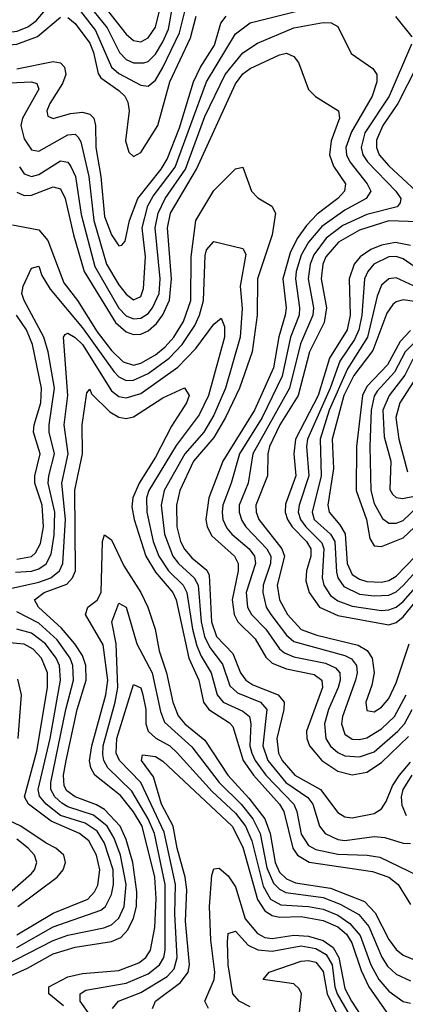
# Model space of a CAD drawing. Header units: inches. Extents: x 501365 to 657855, y 482276 to 547543.
# Tile 458 of 656: x 570318 to 571376, y 523742 to 526440. Entities that reach past the tile are written whole.
import ezdxf

# ---------------------------------------------------------------- set-up
doc = ezdxf.new("R2010")
doc.units = ezdxf.units.IN
doc.header["$MEASUREMENT"] = 0
doc.layers.add('A5572', color=7, linetype='Continuous')

msp = doc.modelspace()

# ---------------------------------------------------------------- linework, layer by layer
at = {"layer": 'A5572', "color": 5}
for points, elevation in [([(570000, 526299.6), (570010, 526306.7), (570080.6, 526399.4), (570102.7, 526417.3), (570130, 526418.9), (570170, 526402.5), (570210, 526395.5), (570311.1, 526408.9), (570339.8, 526420.2), (570363, 526437), (570430, 526516.2)], 2540), ([(570450, 526509), (570525.4, 526410), (570570, 526309.5), (570590, 526292.7), (570650, 526260.2), (570670, 526258.1), (570690, 526274.6), (570710, 526308.5), (570756.3, 526403.7), (570772.6, 526470)], 2540), ([(570517.8, 526517.8), (570610, 526400.7), (570630, 526382.9), (570650, 526379.6), (570670, 526390.1), (570690, 526419.9), (570707.9, 526490)], 2580), ([(570510, 526475.9), (570558, 526418), (570591.6, 526350), (570610, 526331), (570630, 526321.3), (570658.7, 526321.3), (570670, 526325.1), (570690, 526345.1), (570710, 526378.8), (570725.7, 526414.3), (570736.2, 526470)], 2560), ([(570000, 526255.1), (570004.6, 526255.4), (570030, 526272.2), (570075.9, 526344.1), (570110, 526380.7), (570130, 526385.2), (570210, 526365), (570310, 526372.6), (570366.3, 526393.7), (570430, 526447.3)], 2520), ([(570170, 526261.4), (570350, 526270), (570364.8, 526264.8), (570370.4, 526250), (570325.2, 526170), (570320.9, 526150), (570330, 526113), (570350, 526083), (570370, 526079.2), (570450, 526124.7), (570470, 526126.2), (570478.1, 526118.1), (570485.2, 526105.2), (570507.1, 526010), (570520.8, 525890), (570555.6, 525770), (570590, 525713.8), (570610, 525688.2), (570630, 525672.7), (570650, 525681.4), (570657.1, 525702.9), (570662.9, 525790), (570653.9, 525870), (570669.6, 525930), (570683.7, 525956.3), (570744, 526036), (570829.8, 526270), (570910, 526401.4), (570950, 526431.1), (571092.6, 526467.4)], 2460), ([(570310, 526305.5), (570410, 526325), (570430, 526321.6), (570441.1, 526310), (570444.6, 526290), (570435.2, 526264.8), (570400.6, 526210), (570392.5, 526190), (570395.3, 526175.3), (570410, 526168.8), (570457.5, 526182.5), (570490, 526186.4), (570510, 526181.2), (570521, 526170), (570526, 526150), (570526.3, 526090), (570540, 526010), (570550, 525900.2), (570570, 525850.6), (570590, 525820.2), (570597.9, 525822.1), (570607.3, 525832.7), (570619.2, 525890), (570642, 525950), (570705.9, 526030), (570721.9, 526058.1), (570756.3, 526143.7), (570794.7, 526270), (570813.5, 526310), (570852.3, 526370), (570869.8, 526430.2), (570883.8, 526450)], 2480), ([(570450, 526445.8), (570470, 526429.5), (570510, 526375.2), (570520.4, 526350), (570532.8, 526292.8), (570540.5, 526280.5), (570590, 526246), (570606, 526230), (570614.1, 526214.1), (570618.2, 526190), (570608.1, 526108.1), (570617.2, 526077.2), (570630, 526065.2), (570650, 526075.7), (570696.3, 526150), (570729.6, 526270), (570786.6, 526390), (570801.7, 526450)], 2520), ([(571348.6, 526448.6), (571392.9, 526392.9)], 2460), ([(570316.9, 526036.9), (570330, 526017.5), (570350, 526010.1), (570370, 526016.1), (570430, 526053.6), (570450, 526049.6), (570457.9, 526037.9), (570470.8, 526010), (570486.2, 525906.2), (570523.7, 525763.7), (570590, 525649), (570610, 525628.5), (570630, 525620.2), (570650, 525622.2), (570670, 525635), (570682, 525650), (570700.2, 525690), (570703.4, 525730), (570689.1, 525870), (570697.2, 525910), (570716.4, 525950), (570772.2, 526030), (570825.5, 526174.5), (570881.2, 526290), (570930, 526349.2), (570970, 526376), (571070, 526417.4), (571150, 526431.9), (571171.7, 526431.7), (571190, 526420.9), (571226.9, 526346.9), (571286.1, 526306.1), (571297.3, 526290), (571297, 526270), (571284.5, 526230), (571227.5, 526132.5), (571212.7, 526090), (571213.9, 526070), (571223.2, 526050), (571271.3, 525990), (571281.2, 525970), (571268.5, 525950), (571210, 525918), (571146.5, 525873.5), (571110, 525830.2), (571090, 525794.3), (571076, 525750), (571074.2, 525730), (571085.7, 525650), (571083.9, 525630), (571060.6, 525570), (571037.3, 525462.7), (570982.5, 525350), (570920.6, 525250), (570898, 525170), (570874.9, 525110), (570873, 525090), (570875.3, 525070), (570886.3, 525046.3), (570899.4, 525030), (570947.2, 524990), (570961.4, 524970), (570964.9, 524950), (570939, 524870), (570943, 524830), (570953.9, 524810), (570992.7, 524770), (571030, 524716.1), (571044.5, 524704.5), (571070, 524694), (571156.8, 524676.8), (571183.7, 524663.7), (571195.5, 524650), (571196.9, 524630), (571191.4, 524610), (571165, 524550), (571153.5, 524510), (571157.2, 524470), (571170, 524448.8), (571190, 524431.5), (571210, 524422.5), (571250, 524419.6), (571290, 524433.9), (571354.8, 524490), (571373, 524510), (571394.3, 524550)], 2440), ([(571392.6, 526372.6), (571330.8, 526230), (571264.7, 526130), (571254.2, 526090), (571259, 526070), (571271.9, 526050), (571349.8, 525970), (571363.6, 525950), (571361.8, 525938.2), (571353.3, 525926.7), (571270, 525905.8), (571204.4, 525875.6), (571158.6, 525841.4), (571124.7, 525795.3), (571114.5, 525770), (571109.2, 525730), (571123.7, 525650), (571122.2, 525630), (571088.1, 525551.9), (571057.7, 525430), (570957.4, 525250), (570944.8, 525170), (570919.8, 525110), (570919.4, 525090), (570927.1, 525067.1), (570938.1, 525050), (570995.7, 524990), (571006.3, 524970), (571006, 524950), (570985.2, 524890), (570984.3, 524870), (570994.2, 524830), (571006.8, 524810), (571050, 524753.6), (571070, 524735.9), (571210, 524697.7), (571228.2, 524688.2), (571241.6, 524670), (571243.4, 524650), (571238.8, 524630), (571203.5, 524530), (571200.9, 524510), (571210, 524482.2), (571230, 524468.5), (571250, 524467.1), (571270, 524472.1), (571310, 524496.7), (571345.9, 524530), (571378, 524590)], 2460), ([(570310, 525967.4), (570330, 525958.1), (570350, 525958.9), (570410, 525982.3), (570430, 525976.8), (570442.7, 525950), (570465.2, 525850), (570494.5, 525750), (570580.8, 525610), (570610, 525584.9), (570630, 525577.3), (570650, 525578.5), (570670, 525587.3), (570692.6, 525607.4), (570710, 525631.3), (570728.8, 525671.2), (570734.3, 525730), (570723.6, 525870), (570731.5, 525910), (570803.1, 526030), (570910, 526264), (570930, 526291.2), (570950, 526306.3), (571030, 526343.8), (571050, 526348.5), (571070, 526339.3), (571082.7, 526322.7), (571110, 526248.2), (571129.2, 526229.3), (571192.6, 526190), (571195.3, 526170), (571172.2, 526107.8), (571167.8, 526070), (571178.1, 526038.1), (571211.7, 525990), (571208.5, 525970), (571190.8, 525950), (571133.4, 525906.6), (571104.1, 525875.9), (571079.3, 525840.7), (571059.4, 525800.6), (571039.7, 525730), (571048.3, 525650), (571045.7, 525630), (571028.8, 525571.2), (571013.8, 525486.2), (570961.7, 525370), (570874.8, 525230), (570836.9, 525130), (570828.3, 525070), (570832.2, 525050), (570845.1, 525025.1), (570906.9, 524970), (570916.6, 524950), (570917, 524930), (570900.5, 524850), (570906.1, 524810), (570916.4, 524790), (570963.6, 524743.6), (570993.1, 524693.1), (571010, 524676.2), (571050, 524661.2), (571125.2, 524645.2), (571146.9, 524630), (571148.5, 524610), (571104.8, 524490), (571105.5, 524470), (571113.1, 524450), (571146.6, 524410), (571190, 524380.3), (571230, 524370.8), (571270, 524378), (571310, 524404.5), (571384.5, 524475.5)], 2420), ([(571407.3, 526312.7), (571354.8, 526210), (571313.4, 526150), (571296.4, 526110), (571296.3, 526090), (571304.1, 526070), (571330, 526039.7), (571405.2, 525970)], 2480), ([(570297.8, 525877.8), (570370, 525863.7), (570394.8, 525834.8), (570438.5, 525718.5), (570476.3, 525670), (570530, 525585), (570570, 525533.3), (570601.9, 525501.9), (570630, 525493.3), (570650, 525498.3), (570690, 525521.1), (570717, 525543), (570740.5, 525570), (570767.3, 525612.7), (570787, 525670), (570787.9, 525790), (570801.1, 525890), (570850, 525971.7), (570910, 526031.3), (570930, 526035.5), (570953.2, 525970), (570971.4, 525951.4), (571009.2, 525929.3), (571019.2, 525910), (571010.4, 525850), (570969.8, 525730), (570968.7, 525630), (570955.6, 525530), (570920.8, 525430), (570882.7, 525350), (570850, 525295.3), (570794.5, 525230), (570757.3, 525150), (570747.8, 525110), (570748.9, 525050), (570759.1, 525010), (570769.4, 524989.4), (570790, 524965), (570831.1, 524931.1), (570837.8, 524917.8), (570843.9, 524790), (570857.2, 524750), (570902.8, 524702.8), (570923.4, 524650), (570937.8, 524630), (570956.9, 524616.9), (571026.6, 524590), (571042.8, 524570), (571042.4, 524550), (571023, 524470), (571027.8, 524430), (571037.4, 524410), (571072.1, 524370), (571143, 524330), (571190, 524267.2), (571210, 524255.3), (571230, 524253), (571290, 524264.5), (571310, 524277.3), (571322.9, 524297.1), (571339.9, 524340.1), (571359.2, 524370), (571390, 524405.2)], 2380), ([(571410, 525885.8), (571330, 525888.6), (571250, 525863.5), (571192.4, 525830), (571157.6, 525790), (571149.2, 525770), (571144.4, 525730), (571158.9, 525650), (571152.9, 525610), (571112.6, 525530), (571081.2, 525410), (571031.5, 525330), (571003, 525270), (570998.1, 525250), (570997.5, 525190), (570965.2, 525110), (570966, 525090), (570973.8, 525070), (571036.9, 524990), (571044.5, 524970), (571024.1, 524890), (571030.5, 524850), (571052.3, 524810), (571090, 524769), (571132.9, 524752.9), (571246.3, 524726.3), (571271.1, 524711.1), (571284.9, 524690), (571289.6, 524650), (571283.3, 524616.7), (571267, 524570), (571270, 524547.1), (571290, 524543), (571310, 524555.7), (571330, 524580.1), (571350, 524623), (571386.4, 524730)], 2480), ([(570306, 524926), (570350, 524928.8), (570370, 524935.1), (570390, 524948.5), (570404.6, 524975.4), (570412.7, 525027.3), (570413.8, 525090), (570396.3, 525170), (570397.3, 525190), (570413.4, 525250), (570399.1, 525310), (570398.5, 525330), (570413.5, 525430), (570395.8, 525530), (570384.4, 525570), (570330.3, 525670), (570324, 525690), (570327.1, 525710), (570350, 525759.1), (570370, 525764.4), (570378.7, 525738.7), (570401.5, 525701.5), (570490, 525595.6), (570575.6, 525475.6), (570590, 525461.2), (570610, 525451.4), (570630, 525451.7), (570670, 525470.4), (570727.9, 525512.1), (570763.8, 525550), (570798.1, 525601.9), (570811.2, 525630), (570821.6, 525670), (570826.3, 525793.7), (570830, 525809.2), (570850, 525832), (570930, 525812.5), (570937.7, 525797.7), (570922.2, 525710), (570928.4, 525648.4), (570922.8, 525570), (570882.1, 525430), (570850, 525356.3), (570822.9, 525310), (570770.4, 525250), (570713.9, 525150), (570706, 525110), (570714.7, 525030), (570738.3, 524970), (570753.5, 524950), (570796.6, 524910), (570807.5, 524890), (570815.7, 524790), (570824.7, 524750), (570839.5, 524719.5), (570874.1, 524674.1), (570894.5, 524614.5), (570915, 524595), (570978.1, 524570), (570995.4, 524550), (570985, 524450), (570998, 524410), (571047.6, 524350), (571108.5, 524308.5), (571121.7, 524290), (571140.2, 524230), (571155.4, 524210), (571190, 524193.8), (571210, 524190.3), (571290, 524201.5), (571319, 524199), (571370, 524183.1), (571390, 524182.2)], 2360), ([(571390, 525821.4), (571349, 525829), (571310, 525821.7), (571281, 525810), (571252.1, 525790), (571234.9, 525770), (571221.2, 525730), (571224.5, 525630), (571215.7, 525590), (571167.7, 525512.2), (571136.2, 525410), (571074.1, 525290), (571069.9, 525250), (571075, 525190), (571047.3, 525112.7), (571046.1, 525090), (571052, 525070), (571064.7, 525050), (571104.6, 525010), (571116.4, 524990), (571116.4, 524970), (571104, 524930), (571102.6, 524902.6), (571112, 524870), (571139.7, 524830), (571190, 524807.2), (571330, 524781.5), (571350, 524788.3), (571370, 524803.2), (571450, 524901.8)], 2520), ([(571430, 525742.7), (571370, 525784.5), (571350, 525790.8), (571330, 525790.2), (571289.2, 525770), (571272.6, 525750), (571263.2, 525730), (571255.9, 525630), (571248, 525590), (571236.1, 525563.9), (571195.9, 525504.1), (571169.4, 525430), (571107.4, 525290), (571104, 525270), (571110.4, 525190), (571083.9, 525110), (571081.9, 525090), (571087.9, 525070), (571102.2, 525050), (571146.5, 525006.5), (571151.7, 524990), (571147.1, 524910), (571151.7, 524890), (571170, 524861.7), (571190, 524847), (571230, 524832.5), (571310, 524821.3), (571330, 524822.3), (571350, 524829.6), (571370, 524845.5), (571450, 524936.9)], 2540), ([(571410, 525705), (571350, 525732.3), (571330, 525729.9), (571310, 525712), (571297.9, 525682.1), (571271.6, 525570), (571216.8, 525483.2), (571167, 525370), (571141.6, 525290), (571144.5, 525190), (571119.7, 525090), (571125.7, 525070), (571170.5, 525030.5), (571182.3, 525010), (571186.4, 524926.4), (571190.5, 524910), (571206.5, 524886.5), (571250, 524865.8), (571290, 524861), (571330, 524863), (571350, 524871.7), (571370, 524889.2), (571430, 524955.7)], 2560), ([(571450, 525660), (571370, 525671.9), (571350, 525666.5), (571340.9, 525659.1), (571324.7, 525635.3), (571286.2, 525533.8), (571234.7, 525465.3), (571207.2, 525410), (571175.2, 525290), (571178.6, 525210), (571163, 525110), (571166.4, 525090), (571196, 525056.1), (571210.6, 525030.6), (571216, 524950), (571230, 524919.6), (571250, 524906.5), (571270, 524900.8), (571310, 524898.9), (571330, 524903.4), (571350, 524915.3), (571430, 524996.9)], 2580), ([(570242, 524870), (570370, 524898.3), (570403.1, 524910), (570426.8, 524930), (570436.3, 524950), (570443.3, 525070), (570433.7, 525170), (570450.5, 525250), (570439.6, 525330), (570450.2, 525410), (570438, 525570), (570442.3, 525577.7), (570450, 525580.8), (570470, 525569.3), (570490, 525549.8), (570570, 525422.5), (570590, 525407.6), (570610, 525403.3), (570650, 525415.7), (570752, 525488), (570801, 525539), (570850, 525606), (570870, 525622), (570879.4, 525599.4), (570879.5, 525570), (570835.7, 525410), (570810, 525356.9), (570747.3, 525272.7), (570671.9, 525150), (570665.7, 525130), (570666.6, 525090), (570683.5, 525010), (570699.1, 524970), (570726.3, 524930), (570766, 524890), (570776.5, 524870), (570791.9, 524770), (570804.1, 524724.1), (570815.5, 524695.5), (570843, 524650), (570859.7, 524590), (570875.9, 524570), (570930, 524545.1), (570948, 524530), (570951.5, 524510), (570949.4, 524450), (570954.1, 524430), (570963.3, 524410), (570992.9, 524370), (571069.6, 524290), (571078.3, 524270), (571090, 524207.8), (571110, 524176.5), (571130, 524166.3), (571190, 524152.8), (571270.7, 524150.7), (571305.3, 524145.3), (571410, 524094.8)], 2340), ([(570310, 524961.9), (570350, 524968.6), (570361.3, 524978.7), (570375.1, 525004.9), (570382.7, 525050), (570379.6, 525110), (570359.4, 525170), (570359.2, 525190), (570374.4, 525250), (570356, 525310), (570357.7, 525330), (570375.8, 525390), (570377.6, 525430), (570352.9, 525550), (570336.4, 525590), (570309, 525630)], 2380), ([(571390, 525588.1), (571361.5, 525558.5), (571326.3, 525493.7), (571270, 525434.4), (571257.7, 525410), (571241.2, 525270), (571241, 525150), (571268.7, 525070), (571277.9, 525017.9), (571290, 524998.2), (571310, 524996.7), (571370, 525019.7), (571430, 525076.5)], 2620), ([(571402.4, 525557.6), (571374.9, 525530), (571345.6, 525474.4), (571298.1, 525421.9), (571290, 525408.2), (571281.5, 525370), (571277.9, 525270), (571280.8, 525150), (571290, 525114.4), (571313.3, 525073.3), (571330, 525060.4), (571350, 525059.8), (571370, 525067.9), (571410, 525106)], 2640), ([(571395.9, 525510), (571374.3, 525465.7), (571331.5, 525410), (571314.2, 525370), (571317.1, 525297.1), (571336, 525230), (571332.6, 525152.6), (571340, 525140), (571350.7, 525130.7), (571367.6, 525127.6), (571410, 525136.3)], 2660), ([(571426.8, 525493.2), (571360.2, 525390), (571349.8, 525350), (571358, 525290), (571381.2, 525201.2)], 2680), ([(570284, 523816), (570339.3, 523840.7), (570410, 523880.3), (570470, 523898.6), (570570, 523914.2), (570594.9, 523925.1), (570614.4, 523945.6), (570630, 523977.6), (570638.3, 524010), (570639.4, 524050), (570628.5, 524130), (570610, 524193), (570593.2, 524230), (570550, 524275.9), (570528.6, 524288.6), (570469.6, 524310), (570446.7, 524326.7), (570440.1, 524340.1), (570438.3, 524370), (570445.7, 524410), (570475.4, 524550), (570499.7, 524630), (570499.4, 524670), (570490, 524697.9), (570468.8, 524730), (570432.4, 524772.4), (570369.3, 524830), (570358.1, 524850), (570384.9, 524870), (570446.9, 524893.1), (570463.1, 524910), (570470.6, 524929.4), (570469.3, 525150.7), (570490, 525250), (570488.9, 525330), (570502.4, 525417.6), (570510, 525427.8), (570515.1, 525415.1), (570565.4, 525365.4), (570590, 525351), (570610, 525346.7), (570630, 525351.9), (570710, 525403.3), (570770, 525430.7), (570782.4, 525410), (570775.4, 525390), (570733.9, 525326.1), (570690, 525241), (570645.6, 525170), (570628.1, 525130), (570625.3, 525105.3), (570631.6, 525070), (570664.1, 524970), (570690, 524926.1), (570737.9, 524870), (570746.6, 524850), (570781.3, 524690), (570809.4, 524630), (570822.3, 524570), (570836.4, 524550), (570893.1, 524513.1), (570902.6, 524502.6), (570931.1, 524410), (570959.4, 524370), (571030.4, 524290), (571042.2, 524270), (571067, 524170), (571079.9, 524150), (571111.6, 524131.6), (571285.3, 524105.3), (571329.9, 524090.1), (571355.7, 524070), (571390, 524014.8)], 2320), ([(570438, 523738), (570397.6, 523770), (570398, 523790), (570450, 523817), (570490, 523826.2), (570590, 523834.5), (570645, 523855), (570664, 523870), (570676.3, 523890), (570688.2, 523951.8), (570691.7, 524031.7), (570688.2, 524090), (570654, 524230), (570630, 524269.1), (570594, 524314), (570524.1, 524370), (570512.7, 524390), (570509.3, 524409.3), (570515.3, 524450), (570553.9, 524590), (570559.5, 524630), (570547.1, 524727.1), (570498.1, 524810), (570504.6, 524830), (570530.4, 524849.6), (570541.1, 524870), (570544.7, 525010), (570550, 525027.9), (570570, 525014.6), (570603.2, 524943.2), (570650.3, 524870), (570668.9, 524830), (570689.6, 524770), (570700.1, 524710), (570720.8, 524650), (570737.9, 524570), (570752.1, 524532.1), (570770.5, 524510.5), (570825.6, 524465.6), (570888.3, 524370), (570946.4, 524306.4), (570990, 524250), (571004.6, 524210), (571018.3, 524130), (571030, 524103.9), (571050, 524085.5), (571074.2, 524074.2), (571170, 524060.3), (571263.5, 524023.5), (571292.6, 523992.6), (571330, 523919.5), (571350, 523891.9), (571370, 523876.6), (571410, 523860.1)], 2280), ([(570511.6, 523710), (570483.5, 523750), (570483.4, 523770), (570499.6, 523780.4), (570610, 523799.3), (570670, 523824.9), (570701.1, 523850), (570712.9, 523870), (570717, 523890), (570717.1, 524070), (570687.9, 524210), (570670.6, 524250), (570625.8, 524325.8), (570560, 524390), (570548.5, 524410), (570545.9, 524425.9), (570547.2, 524450), (570580, 524570), (570586.8, 524610), (570582.8, 524730), (570570.4, 524790), (570590, 524840.8), (570610, 524830.2), (570638.8, 524730), (570681.3, 524650), (570704.1, 524544.1), (570714.8, 524514.8), (570790, 524447.4), (570864.9, 524350), (570925.5, 524290), (570957.1, 524250), (570977.6, 524210), (570995.8, 524115.7), (571013.8, 524073.8), (571030, 524057.2), (571047.9, 524047.9), (571150, 524034.7), (571196.4, 524016.4), (571247.8, 523987.8), (571275, 523955), (571311.3, 523871.3), (571326.5, 523846.5), (571350, 523824), (571390, 523806.1)], 2260), ([(570239.2, 523830), (570410, 523916.5), (570450, 523931), (570549, 523951), (570570, 523959.1), (570590, 523978.1), (570604.4, 524010), (570610, 524070), (570594.6, 524150), (570576.9, 524196.9), (570557.6, 524230), (570520.2, 524260.2), (570450, 524283.1), (570433, 524293), (570414.1, 524310), (570403.6, 524330), (570403, 524350), (570444.5, 524550), (570465.6, 524630), (570463.9, 524670), (570456.6, 524690), (570420.5, 524740.5), (570370, 524786.3), (570310, 524816.9)], 2340), ([(570310, 523897.6), (570410, 523953.8), (570540.6, 523999.4), (570553.1, 524010), (570570, 524042.7), (570575.3, 524070), (570574, 524110), (570550, 524183.5), (570530, 524215.9), (570497.8, 524237.8), (570430, 524259.6), (570390.8, 524290), (570372.4, 524312.4), (570368.4, 524330), (570401.3, 524470), (570429.8, 524630), (570426.6, 524670), (570418.3, 524690), (570388.3, 524730), (570350, 524758.8), (570310, 524770)], 2360), ([(570310, 523932.4), (570410, 523991.6), (570504.3, 524030), (570523.1, 524050), (570531.8, 524068.2), (570537.7, 524110), (570528.8, 524150), (570507.5, 524190), (570481.9, 524210), (570403.8, 524243.8), (570342.3, 524290), (570330.6, 524310), (570364.8, 524435.2), (570394.2, 524610), (570394, 524650), (570378, 524690), (570354.9, 524714.9), (570330, 524728.9), (570290, 524732.2)], 2380), ([(570313.8, 524470), (570323.1, 524590), (570312.5, 524632.5)], 2420), ([(570572.5, 523730), (570588.5, 523750), (570650, 523774.3), (570722.5, 523817.5), (570741.4, 523838.6), (570749.6, 523870), (570743.7, 523990), (570745.4, 524070), (570713.9, 524213.9), (570650, 524349.9), (570591.3, 524410), (570582.6, 524430), (570584.1, 524470), (570630, 524617.7), (570650, 524608.6), (570656, 524590), (570663.7, 524550), (570663.6, 524510), (570669.9, 524489.9), (570691.4, 524471.4), (570729.9, 524449.9), (570750, 524431.2), (570845.3, 524325.3), (570910, 524265.9), (570937.1, 524230), (570954.9, 524190), (570985.4, 524065.4), (571006, 524030), (571034.5, 524014.5), (571110, 524009.6), (571150, 524002.1), (571190, 523985.7), (571223.6, 523963.6), (571252, 523930), (571281.1, 523850), (571302.5, 523810), (571330, 523777.6), (571370, 523749), (571390, 523744.7)], 2240), ([(570681.7, 523730), (570689.9, 523750), (570758.8, 523801.2), (570780.3, 523830), (570783.7, 523850), (570772.3, 523970), (570775.8, 524055.8), (570772.1, 524090), (570749.4, 524169.4), (570738.9, 524230), (570706.8, 524290), (570684.7, 524364.7), (570652, 524410), (570654.7, 524425.3), (570690, 524420.4), (570710, 524407.7), (570900.4, 524230), (570930, 524172.4), (570970, 524029.1), (570990, 523998), (571010, 523985), (571030, 523980.7), (571090, 523982.6), (571150, 523971.4), (571190, 523954.3), (571214.2, 523934.2), (571229, 523910), (571254.6, 523834.6), (571275.6, 523790), (571330, 523710.8)], 2220), ([(571378.6, 524258.6), (571366.5, 524286.5), (571364.7, 524310), (571369.5, 524330), (571394.6, 524370)], 2360), ([(570312.8, 524010), (570420.6, 524090), (570437.2, 524110), (570443.8, 524130), (570439.2, 524150), (570417, 524170), (570390, 524183.4), (570321.3, 524230), (570272.6, 524252.6)], 2420), ([(570290, 524047.2), (570350, 524099.9), (570358.4, 524110), (570364.4, 524130), (570358.5, 524150), (570341.5, 524170), (570310, 524194.7)], 2440), ([(570835.5, 523730), (570825.6, 523750), (570851.3, 523810), (570853.2, 523830), (570842.3, 523917.7), (570838.5, 524010), (570844.4, 524095.6), (570850, 524112.9), (570865, 524115), (570890, 524093.9), (570910, 524063.3), (570936.1, 523976.1), (570970, 523935.5), (570990, 523925.2), (571010, 523922.2), (571070, 523931.1), (571110, 523928.5), (571150, 523917), (571177.7, 523897.7), (571193, 523870), (571210, 523785.2), (571227.5, 523750), (571267, 523690)], 2180), ([(570950, 523734.9), (570919.5, 523750), (570902.7, 523770), (570890, 523850), (570887.5, 523912.5), (570890, 523935.5), (570910, 523942), (570944.1, 523904.1), (570970.6, 523890.6), (571010, 523887.8), (571090, 523901.9), (571130, 523895.1), (571158.6, 523878.6), (571174.9, 523850), (571181.9, 523790), (571188.9, 523770), (571235, 523690)], 2160), ([(571084.4, 523710), (571090.4, 523770.4), (571084.1, 523784.1), (571070, 523798.2), (570985.4, 523810), (571001.7, 523830), (571090, 523860.1), (571110, 523861.8), (571130, 523857), (571150, 523832.1), (571161.2, 523770), (571209.9, 523670)], 2140)]:
    msp.add_lwpolyline(points, dxfattribs=dict(at, elevation=elevation))

doc.saveas('drawing.dxf')
